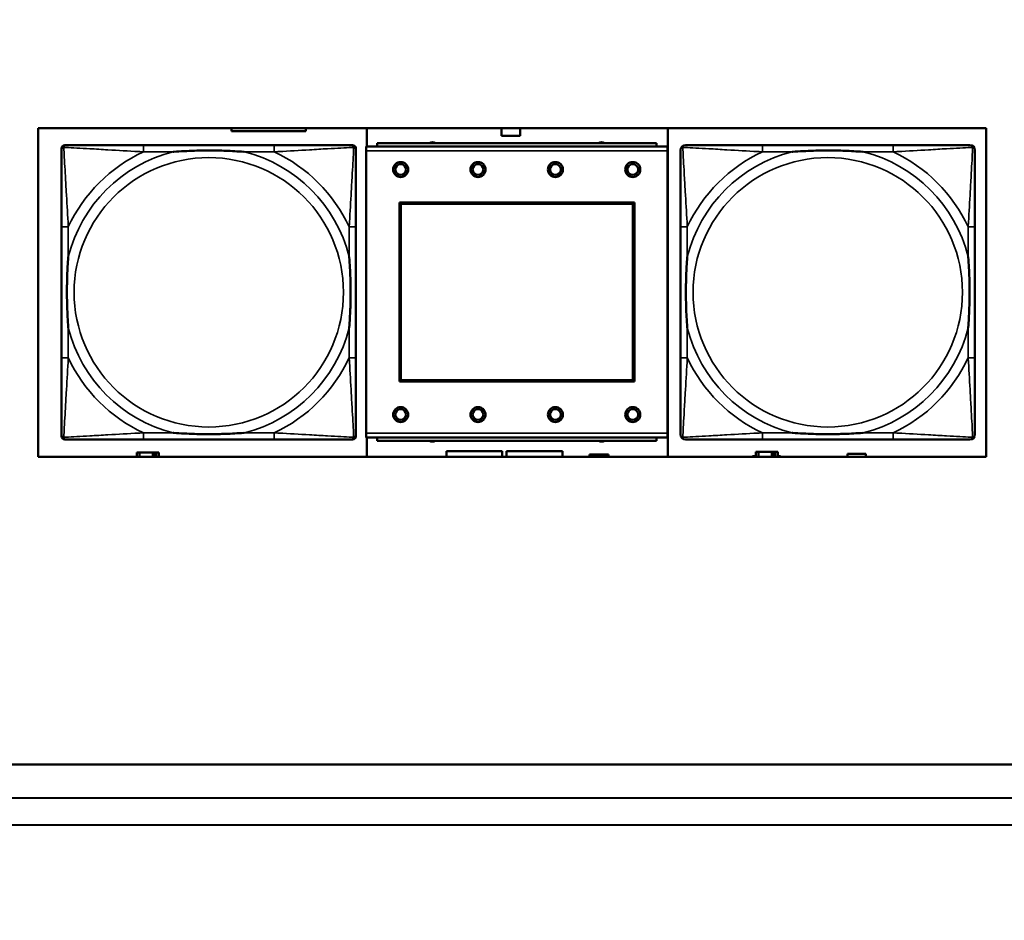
# Model space of a CAD drawing. Header units: inches. Extents: x 1.9 to 64.4, y 1.6 to 69.2.
# Tile 283 of 328: x 55.9 to 58.2, y 42.6 to 44.7. Entities that reach past the tile are written whole.
import ezdxf

# ---------------------------------------------------------------- set-up
doc = ezdxf.new("R2010")
doc.units = ezdxf.units.IN
doc.header["$MEASUREMENT"] = 0
for name, color, linetype, lineweight in [('Dimension (ANSI)', 7, 'Continuous', 25), ('Visible (ANSI)', 7, 'Continuous', 50), ('Visible Narrow (ANSI)', 7, 'Continuous', 35)]:
    doc.layers.add(name, color=color, linetype=linetype, lineweight=lineweight)
doc.styles.add('Note Text (ANSI)', font='tahoma.ttf')
doc.dimstyles.new('Default (ANSI)', dxfattribs={"dimtxt": 0.5, "dimasz": 0.098425, "dimexe": 0.125, "dimexo": 0.0625, "dimgap": 0.031496, "dimtad": 0, "dimtih": 1, "dimtoh": 1, "dimrnd": 1e-08, "dimzin": 4, "dimdsep": 46, "dimtxsty": 'Note Text (ANSI)', "dimcen": 0.09, "dimdle": 0.393701, "dimclrd": 256, "dimclre": 256, "dimclrt": 256, "dimadec": 0, "dimazin": 1, "dimtfac": 1, "dimtofl": 0, "dimtmove": 0, "dimatfit": 3, "dimfxl": 1, "dimtolj": 1, "dimtzin": 4, "dimlwd": -1, "dimlwe": -1, "dimarcsym": 0})

# ---------------------------------------------------------------- blocks, each defined once
blk = doc.blocks.new('*D10')
at = {"layer": 'Defpoints', "color": 0}
for p in [(59.5224, 65.0112), (54.8947, 40.8796), (62.5145, 40.8796)]:
    blk.add_point(p, dxfattribs=at)
at = {"layer": 'Dimension (ANSI)'}
for p, q in [((59.5849, 65.0112), (62.6395, 65.0112)), ((62.5145, 64.9128), (62.5145, 53.304)), ((62.5145, 40.978), (62.5145, 52.5868)), ((54.9572, 40.8796), (62.6395, 40.8796))]:
    blk.add_line(p, q, dxfattribs=at)
for points in [[(62.4981, 64.9128), (62.5309, 64.9128), (62.5145, 65.0112)], [(62.4981, 40.978), (62.5309, 40.978), (62.5145, 40.8796)]]:
    blk.add_solid(points, dxfattribs=at)
at = {"layer": 'Dimension (ANSI)', "insert": (60.4801, 53.2725), "char_height": 0.5, "attachment_point": 1, "style": 'Note Text (ANSI)'}
blk.add_mtext('\\A1;24.13 [612.9]', dxfattribs=at)

msp = doc.modelspace()

# ---------------------------------------------------------------- linework, layer by layer
at = {"layer": 'Visible (ANSI)'}
for p, q in [((55.9601, 43.6814), (55.9601, 44.4465)), ((55.9601, 44.4465), (58.1652, 44.4465)), ((56.4096, 44.4396), (56.4096, 44.4465)), ((56.5828, 44.4396), (56.4096, 44.4396)), ((56.5828, 44.4465), (56.5828, 44.4396)), ((56.7247, 44.4036), (56.7247, 44.4465)), ((57.0377, 44.4281), (57.0377, 44.4465)), ((57.0817, 44.4465), (57.0817, 44.4281)), ((57.4247, 44.4465), (57.4247, 43.6814)), ((58.1652, 44.4465), (58.1652, 43.6814)), ((57.0817, 44.4281), (57.0377, 44.4281)), ((56.0144, 43.7298), (56.0144, 44.399)), ((56.0223, 44.4069), (56.0263, 44.4069)), ((56.5089, 44.4069), (56.205, 44.4069)), ((56.6877, 44.4069), (56.6916, 44.4069)), ((56.6995, 44.399), (56.6995, 44.3951)), ((57.4244, 44.4036), (56.7234, 44.4036)), ((56.7234, 44.3936), (56.7234, 44.4036)), ((56.7234, 44.3936), (56.7234, 43.7366)), ((57.3989, 44.4116), (56.7489, 44.4116)), ((56.7489, 44.4036), (56.7489, 44.4116)), ((57.3989, 44.4116), (57.3989, 44.4036)), ((57.4244, 44.4036), (57.4244, 44.3936)), ((57.4244, 43.7366), (57.4244, 44.3936)), ((57.9489, 44.4069), (57.645, 44.4069)), ((56.8004, 43.8566), (56.8004, 44.2736)), ((56.8004, 44.2736), (57.3474, 44.2736)), ((56.804, 44.27), (57.3438, 44.27)), ((56.804, 43.8602), (56.804, 44.27)), ((57.3438, 44.27), (57.3438, 43.8602)), ((57.3474, 44.2736), (57.3474, 43.8566)), ((56.0144, 44.2164), (56.0144, 43.9124)), ((56.6995, 43.9124), (56.6995, 44.2164)), ((57.4544, 44.2164), (57.4544, 43.9124)), ((58.1395, 43.9124), (58.1395, 44.2164)), ((57.3474, 43.8566), (56.8004, 43.8566)), ((57.3438, 43.8602), (56.804, 43.8602)), ((56.6995, 43.7337), (56.6995, 43.7298)), ((56.7234, 43.7266), (56.7234, 43.7366)), ((57.4244, 43.7366), (57.4244, 43.7266)), ((56.6916, 43.7219), (56.0223, 43.7219)), ((56.205, 43.7219), (56.5089, 43.7219)), ((56.7234, 43.7266), (57.4244, 43.7266)), ((56.7247, 43.6814), (56.7247, 43.7266)), ((56.7489, 43.7266), (56.7489, 43.7186)), ((57.3989, 43.7186), (56.7489, 43.7186)), ((57.3989, 43.7186), (57.3989, 43.7266)), ((57.645, 43.7219), (57.9489, 43.7219)), ((56.1956, 43.6916), (56.1897, 43.6916)), ((56.1897, 43.6916), (56.1897, 43.6814)), ((56.1956, 43.6916), (56.2269, 43.6916)), ((56.1956, 43.6814), (56.1956, 43.6916)), ((56.2269, 43.6814), (56.2269, 43.6916)), ((56.2269, 43.6916), (56.2309, 43.6916)), ((56.2309, 43.6916), (56.2309, 43.6814)), ((56.2309, 43.6916), (56.2349, 43.6916)), ((56.2407, 43.6916), (56.2349, 43.6916)), ((56.2349, 43.6916), (56.2349, 43.6814)), ((56.2407, 43.6814), (56.2407, 43.6916)), ((56.9097, 43.6814), (56.9097, 43.6951)), ((56.9097, 43.6951), (57.0397, 43.6951)), ((57.0397, 43.6951), (57.0397, 43.6814)), ((57.0497, 43.6814), (57.0497, 43.6951)), ((57.0497, 43.6951), (57.1797, 43.6951)), ((57.1797, 43.6951), (57.1797, 43.6814)), ((57.2427, 43.6871), (57.2867, 43.6871)), ((57.2427, 43.6814), (57.2427, 43.6871)), ((57.2867, 43.6871), (57.2867, 43.6814)), ((57.6216, 43.6814), (57.6216, 43.6831)), ((57.6216, 43.6831), (57.6297, 43.6831)), ((57.6356, 43.6936), (57.6297, 43.6936)), ((57.6297, 43.6936), (57.6297, 43.6814)), ((57.6356, 43.6936), (57.6669, 43.6936)), ((57.6356, 43.6814), (57.6356, 43.6936)), ((57.6669, 43.6814), (57.6669, 43.6936)), ((57.6669, 43.6936), (57.6709, 43.6936)), ((57.6709, 43.6936), (57.6709, 43.6814)), ((57.6709, 43.6936), (57.6749, 43.6936)), ((57.6807, 43.6936), (57.6749, 43.6936)), ((57.6749, 43.6936), (57.6749, 43.6814)), ((57.6807, 43.6814), (57.6807, 43.6936)), ((57.6807, 43.6831), (57.6872, 43.6831)), ((57.6872, 43.6831), (57.6872, 43.6814)), ((57.8432, 43.6814), (57.8432, 43.6891)), ((57.8432, 43.6891), (57.8852, 43.6891)), ((57.8852, 43.6891), (57.8852, 43.6814)), ((58.1652, 43.6814), (55.9601, 43.6814)), ((55.1437, 42.9663), (59.015, 42.9663)), ((54.4761, 42.8896), (59.0937, 42.8876)), ((59.1567, 42.8246), (47.5816, 42.8295))]:
    msp.add_line(p, q, dxfattribs=at)
for centre, radius in [((56.8034, 44.35), 0.0175), ((56.8034, 44.35), 0.0125), ((56.9834, 44.35), 0.0175), ((56.9834, 44.35), 0.0125), ((57.1634, 44.35), 0.0175), ((57.1634, 44.35), 0.0125), ((57.3434, 44.35), 0.0175), ((57.3434, 44.35), 0.0125), ((56.8034, 43.78), 0.0175), ((56.9834, 43.78), 0.0175), ((57.1634, 43.78), 0.0175), ((57.3434, 43.78), 0.0175), ((56.8034, 43.78), 0.0125), ((56.9834, 43.78), 0.0125), ((57.1634, 43.78), 0.0125), ((57.3434, 43.78), 0.0125)]:
    msp.add_circle(centre, radius, dxfattribs=at)
for centre, radius, start, end in [((56.0223, 44.399), 0.00787, 90, 180), ((56.0263, 44.3951), 0.0118, 90, 180), ((56.6877, 44.3951), 0.0118, 0, 90), ((56.6916, 44.399), 0.00787, 0, 90), ((56.8772, 44.396), 0.0175, 63.5005, 116.4995), ((57.2709, 44.396), 0.0175, 63.5005, 116.4995), ((57.4663, 44.3951), 0.0118, 90, 180), ((58.1277, 44.3951), 0.0118, 0, 90), ((56.0263, 43.7337), 0.0118, 180, 270), ((56.0223, 43.7298), 0.00787, 180, 270), ((56.6877, 43.7337), 0.0118, 270, 360), ((56.6916, 43.7298), 0.00787, 270, 0), ((57.4663, 43.7337), 0.0118, 180, 270), ((58.1277, 43.7337), 0.0118, 270, 360), ((56.8772, 43.7346), 0.0175, 245.4758, 294.5242), ((57.2709, 43.7346), 0.0175, 245.4758, 294.5242)]:
    msp.add_arc(centre, radius, start, end, dxfattribs=at)
for points, knots in [([(56.0144, 44.3951), (56.0144, 44.3802), (56.0144, 44.3386), (56.0144, 44.298), (56.0144, 44.2714), (56.0144, 44.2436), (56.0144, 44.2164)], [-0.5252205, -0.5252205, -0.5252205, -0.5252205, -0.20743, -0.20743, -0.20743, 0, 0, 0, 0]), ([(56.205, 44.4069), (56.2014, 44.4069), (56.1978, 44.4069), (56.1942, 44.4069), (56.161, 44.4069), (56.1273, 44.4069), (56.0965, 44.4069), (56.0695, 44.4069), (56.044, 44.4069), (56.0305, 44.4069), (56.0289, 44.4069), (56.0275, 44.4069), (56.0263, 44.4069)], [0, 0, 0, 0, 0.0272471, 0.0272471, 0.0272471, 0.2790553, 0.2790553, 0.2790553, 0.4988354, 0.4988354, 0.4988354, 0.5252205, 0.5252205, 0.5252205, 0.5252205]), ([(56.2742, 44.3912), (56.2746, 44.3912), (56.2751, 44.3912), (56.2916, 44.3925), (56.3076, 44.3933), (56.3306, 44.394), (56.3373, 44.3942), (56.3465, 44.3943), (56.3489, 44.3943), (56.353, 44.3943), (56.3546, 44.3943), (56.3578, 44.3943), (56.3593, 44.3943), (56.3629, 44.3943), (56.3649, 44.3943), (56.3711, 44.3943), (56.3752, 44.3942), (56.3849, 44.394), (56.3905, 44.3938), (56.4103, 44.3931), (56.4244, 44.3923), (56.4388, 44.3912), (56.4393, 44.3912), (56.4397, 44.3912)], [-0.416114, -0.416114, -0.416114, -0.416114, -0.4127691, -0.4127691, -0.2896446, -0.2896446, -0.2388934, -0.2388934, -0.2201881, -0.2201881, -0.2080204, -0.2080204, -0.196499, -0.196499, -0.1809939, -0.1809939, -0.149741, -0.149741, -0.1073162, -0.1073162, 0, 0, 0.0033356, 0.0033356, 0.0033356, 0.0033356]), ([(56.6877, 44.4069), (56.6728, 44.4069), (56.6312, 44.4069), (56.5905, 44.4069), (56.564, 44.4069), (56.5361, 44.4069), (56.5089, 44.4069)], [-0.5252205, -0.5252205, -0.5252205, -0.5252205, -0.20743, -0.20743, -0.20743, 0, 0, 0, 0]), ([(56.6995, 44.2164), (56.6995, 44.2199), (56.6995, 44.2235), (56.6995, 44.2271), (56.6995, 44.2603), (56.6995, 44.294), (56.6995, 44.3249), (56.6995, 44.3518), (56.6995, 44.3774), (56.6995, 44.3908), (56.6995, 44.3924), (56.6995, 44.3939), (56.6995, 44.3951)], [0, 0, 0, 0, 0.0272471, 0.0272471, 0.0272471, 0.2790553, 0.2790553, 0.2790553, 0.4988354, 0.4988354, 0.4988354, 0.5252205, 0.5252205, 0.5252205, 0.5252205]), ([(57.4544, 44.3951), (57.4544, 44.3802), (57.4544, 44.3386), (57.4544, 44.298), (57.4544, 44.2714), (57.4544, 44.2436), (57.4544, 44.2164)], [-0.5252205, -0.5252205, -0.5252205, -0.5252205, -0.20743, -0.20743, -0.20743, 0, 0, 0, 0]), ([(57.645, 44.4069), (57.6414, 44.4069), (57.6378, 44.4069), (57.6342, 44.4069), (57.601, 44.4069), (57.5673, 44.4069), (57.5365, 44.4069), (57.5095, 44.4069), (57.484, 44.4069), (57.4705, 44.4069), (57.4689, 44.4069), (57.4675, 44.4069), (57.4663, 44.4069)], [0, 0, 0, 0, 0.0272471, 0.0272471, 0.0272471, 0.2790553, 0.2790553, 0.2790553, 0.4988354, 0.4988354, 0.4988354, 0.5252205, 0.5252205, 0.5252205, 0.5252205]), ([(57.7142, 44.3912), (57.7146, 44.3912), (57.7151, 44.3912), (57.7316, 44.3925), (57.7476, 44.3933), (57.7706, 44.394), (57.7773, 44.3942), (57.7865, 44.3943), (57.7889, 44.3943), (57.793, 44.3943), (57.7946, 44.3943), (57.7978, 44.3943), (57.7993, 44.3943), (57.8029, 44.3943), (57.8049, 44.3943), (57.8111, 44.3943), (57.8152, 44.3942), (57.8249, 44.394), (57.8305, 44.3938), (57.8503, 44.3931), (57.8644, 44.3923), (57.8788, 44.3912), (57.8793, 44.3912), (57.8797, 44.3912)], [-0.416114, -0.416114, -0.416114, -0.416114, -0.4127691, -0.4127691, -0.2896446, -0.2896446, -0.2388934, -0.2388934, -0.2201881, -0.2201881, -0.2080204, -0.2080204, -0.196499, -0.196499, -0.1809939, -0.1809939, -0.149741, -0.149741, -0.1073162, -0.1073162, 0, 0, 0.0033356, 0.0033356, 0.0033356, 0.0033356]), ([(58.1277, 44.4069), (58.1128, 44.4069), (58.0712, 44.4069), (58.0305, 44.4069), (58.004, 44.4069), (57.9761, 44.4069), (57.9489, 44.4069)], [-0.5252205, -0.5252205, -0.5252205, -0.5252205, -0.20743, -0.20743, -0.20743, 0, 0, 0, 0]), ([(58.1395, 44.2164), (58.1395, 44.2199), (58.1395, 44.2235), (58.1395, 44.2271), (58.1395, 44.2603), (58.1395, 44.294), (58.1395, 44.3249), (58.1395, 44.3518), (58.1395, 44.3774), (58.1395, 44.3908), (58.1395, 44.3924), (58.1395, 44.3939), (58.1395, 44.3951)], [0, 0, 0, 0, 0.0272471, 0.0272471, 0.0272471, 0.2790553, 0.2790553, 0.2790553, 0.4988354, 0.4988354, 0.4988354, 0.5252205, 0.5252205, 0.5252205, 0.5252205]), ([(56.0302, 43.9817), (56.0302, 43.9821), (56.0301, 43.9825), (56.0289, 43.999), (56.028, 44.0151), (56.0273, 44.038), (56.0272, 44.0447), (56.0271, 44.0539), (56.027, 44.0564), (56.027, 44.0605), (56.027, 44.0621), (56.027, 44.0652), (56.027, 44.0667), (56.027, 44.0703), (56.027, 44.0724), (56.0271, 44.0785), (56.0272, 44.0827), (56.0274, 44.0924), (56.0275, 44.098), (56.0282, 44.1178), (56.029, 44.1318), (56.0301, 44.1463), (56.0302, 44.1467), (56.0302, 44.1472)], [-0.416114, -0.416114, -0.416114, -0.416114, -0.4127691, -0.4127691, -0.2896446, -0.2896446, -0.2388934, -0.2388934, -0.2201881, -0.2201881, -0.2080204, -0.2080204, -0.196499, -0.196499, -0.1809939, -0.1809939, -0.149741, -0.149741, -0.1073162, -0.1073162, 0, 0, 0.0033356, 0.0033356, 0.0033356, 0.0033356]), ([(56.6837, 44.1472), (56.6838, 44.1467), (56.6838, 44.1463), (56.685, 44.1298), (56.6859, 44.1137), (56.6866, 44.0908), (56.6867, 44.0841), (56.6869, 44.0749), (56.6869, 44.0724), (56.6869, 44.0683), (56.6869, 44.0667), (56.6869, 44.0636), (56.6869, 44.0621), (56.6869, 44.0585), (56.6869, 44.0565), (56.6868, 44.0503), (56.6868, 44.0461), (56.6866, 44.0364), (56.6864, 44.0308), (56.6857, 44.0111), (56.6849, 43.997), (56.6838, 43.9825), (56.6838, 43.9821), (56.6837, 43.9817)], [-0.416114, -0.416114, -0.416114, -0.416114, -0.4127691, -0.4127691, -0.2896446, -0.2896446, -0.2388934, -0.2388934, -0.2201881, -0.2201881, -0.2080204, -0.2080204, -0.196499, -0.196499, -0.1809939, -0.1809939, -0.149741, -0.149741, -0.1073162, -0.1073162, 0, 0, 0.0033356, 0.0033356, 0.0033356, 0.0033356]), ([(57.4702, 43.9817), (57.4702, 43.9821), (57.4701, 43.9825), (57.4689, 43.999), (57.468, 44.0151), (57.4673, 44.038), (57.4672, 44.0447), (57.4671, 44.0539), (57.467, 44.0564), (57.467, 44.0605), (57.467, 44.0621), (57.467, 44.0652), (57.467, 44.0667), (57.467, 44.0703), (57.467, 44.0724), (57.4671, 44.0785), (57.4672, 44.0827), (57.4674, 44.0924), (57.4675, 44.098), (57.4682, 44.1178), (57.469, 44.1318), (57.4701, 44.1463), (57.4702, 44.1467), (57.4702, 44.1472)], [-0.416114, -0.416114, -0.416114, -0.416114, -0.4127691, -0.4127691, -0.2896446, -0.2896446, -0.2388934, -0.2388934, -0.2201881, -0.2201881, -0.2080204, -0.2080204, -0.196499, -0.196499, -0.1809939, -0.1809939, -0.149741, -0.149741, -0.1073162, -0.1073162, 0, 0, 0.0033356, 0.0033356, 0.0033356, 0.0033356]), ([(58.1237, 44.1472), (58.1238, 44.1467), (58.1238, 44.1463), (58.125, 44.1298), (58.1259, 44.1137), (58.1266, 44.0908), (58.1267, 44.0841), (58.1269, 44.0749), (58.1269, 44.0724), (58.1269, 44.0683), (58.1269, 44.0667), (58.1269, 44.0636), (58.1269, 44.0621), (58.1269, 44.0585), (58.1269, 44.0565), (58.1268, 44.0503), (58.1268, 44.0461), (58.1266, 44.0364), (58.1264, 44.0308), (58.1257, 44.0111), (58.1249, 43.997), (58.1238, 43.9825), (58.1238, 43.9821), (58.1237, 43.9817)], [-0.416114, -0.416114, -0.416114, -0.416114, -0.4127691, -0.4127691, -0.2896446, -0.2896446, -0.2388934, -0.2388934, -0.2201881, -0.2201881, -0.2080204, -0.2080204, -0.196499, -0.196499, -0.1809939, -0.1809939, -0.149741, -0.149741, -0.1073162, -0.1073162, 0, 0, 0.0033356, 0.0033356, 0.0033356, 0.0033356]), ([(56.0144, 43.9124), (56.0144, 43.8852), (56.0144, 43.8574), (56.0144, 43.8308), (56.0144, 43.7902), (56.0144, 43.7486), (56.0144, 43.7337)], [3.9382945, 3.9382945, 3.9382945, 3.9382945, 4.1457245, 4.1457245, 4.1457245, 4.463515, 4.463515, 4.463515, 4.463515]), ([(56.6995, 43.7337), (56.6995, 43.7486), (56.6995, 43.7902), (56.6995, 43.8308), (56.6995, 43.8574), (56.6995, 43.8852), (56.6995, 43.9124)], [-0.5252205, -0.5252205, -0.5252205, -0.5252205, -0.20743, -0.20743, -0.20743, 0, 0, 0, 0]), ([(57.4544, 43.9124), (57.4544, 43.8852), (57.4544, 43.8574), (57.4544, 43.8308), (57.4544, 43.7902), (57.4544, 43.7486), (57.4544, 43.7337)], [3.9382945, 3.9382945, 3.9382945, 3.9382945, 4.1457245, 4.1457245, 4.1457245, 4.463515, 4.463515, 4.463515, 4.463515]), ([(58.1395, 43.7337), (58.1395, 43.7486), (58.1395, 43.7902), (58.1395, 43.8308), (58.1395, 43.8574), (58.1395, 43.8852), (58.1395, 43.9124)], [-0.5252205, -0.5252205, -0.5252205, -0.5252205, -0.20743, -0.20743, -0.20743, 0, 0, 0, 0]), ([(56.4397, 43.7376), (56.4393, 43.7376), (56.4388, 43.7376), (56.4244, 43.7365), (56.4103, 43.7357), (56.3905, 43.735), (56.3849, 43.7348), (56.3752, 43.7346), (56.3711, 43.7345), (56.3649, 43.7345), (56.3629, 43.7345), (56.3593, 43.7345), (56.3578, 43.7345), (56.3546, 43.7345), (56.353, 43.7345), (56.3489, 43.7345), (56.3465, 43.7345), (56.3373, 43.7346), (56.3306, 43.7348), (56.3076, 43.7355), (56.2916, 43.7363), (56.2751, 43.7376), (56.2746, 43.7376), (56.2742, 43.7376)], [-0.4149464, -0.4149464, -0.4149464, -0.4149464, -0.41162, -0.41162, -0.3046026, -0.3046026, -0.2622958, -0.2622958, -0.23113, -0.23113, -0.215668, -0.215668, -0.2041787, -0.2041787, -0.1920448, -0.1920448, -0.1733916, -0.1733916, -0.1227817, -0.1227817, 0, 0, 0.0033356, 0.0033356, 0.0033356, 0.0033356]), ([(57.8797, 43.7376), (57.8793, 43.7376), (57.8788, 43.7376), (57.8644, 43.7365), (57.8503, 43.7357), (57.8305, 43.735), (57.8249, 43.7348), (57.8152, 43.7346), (57.8111, 43.7345), (57.8049, 43.7345), (57.8029, 43.7345), (57.7993, 43.7345), (57.7978, 43.7345), (57.7946, 43.7345), (57.793, 43.7345), (57.7889, 43.7345), (57.7865, 43.7345), (57.7773, 43.7346), (57.7706, 43.7348), (57.7476, 43.7355), (57.7316, 43.7363), (57.7151, 43.7376), (57.7146, 43.7376), (57.7142, 43.7376)], [-0.4149464, -0.4149464, -0.4149464, -0.4149464, -0.41162, -0.41162, -0.3046026, -0.3046026, -0.2622958, -0.2622958, -0.23113, -0.23113, -0.215668, -0.215668, -0.2041787, -0.2041787, -0.1920448, -0.1920448, -0.1733916, -0.1733916, -0.1227817, -0.1227817, 0, 0, 0.0033356, 0.0033356, 0.0033356, 0.0033356]), ([(56.0263, 43.7219), (56.0411, 43.7219), (56.0827, 43.7219), (56.1234, 43.7219), (56.1499, 43.7219), (56.1778, 43.7219), (56.205, 43.7219)], [-0.5252205, -0.5252205, -0.5252205, -0.5252205, -0.20743, -0.20743, -0.20743, 0, 0, 0, 0]), ([(56.5089, 43.7219), (56.5361, 43.7219), (56.564, 43.7219), (56.5905, 43.7219), (56.6312, 43.7219), (56.6728, 43.7219), (56.6877, 43.7219)], [3.9382945, 3.9382945, 3.9382945, 3.9382945, 4.1457245, 4.1457245, 4.1457245, 4.463515, 4.463515, 4.463515, 4.463515]), ([(57.4663, 43.7219), (57.4811, 43.7219), (57.5227, 43.7219), (57.5634, 43.7219), (57.5899, 43.7219), (57.6178, 43.7219), (57.645, 43.7219)], [-0.5252205, -0.5252205, -0.5252205, -0.5252205, -0.20743, -0.20743, -0.20743, 0, 0, 0, 0]), ([(57.9489, 43.7219), (57.9761, 43.7219), (58.004, 43.7219), (58.0305, 43.7219), (58.0712, 43.7219), (58.1128, 43.7219), (58.1277, 43.7219)], [3.9382945, 3.9382945, 3.9382945, 3.9382945, 4.1457245, 4.1457245, 4.1457245, 4.463515, 4.463515, 4.463515, 4.463515])]:
    msp.add_open_spline(points, degree=3, knots=knots, dxfattribs=at)
at = {"layer": 'Visible Narrow (ANSI)'}
for p, q in [((56.205, 44.4069), (56.205, 44.3912)), ((56.5089, 44.4069), (56.5089, 44.3912)), ((56.7234, 44.3936), (57.4244, 44.3936)), ((57.645, 44.4069), (57.645, 44.3912)), ((57.9489, 44.4069), (57.9489, 44.3912)), ((56.205, 44.3912), (56.2742, 44.3912)), ((56.4397, 44.3912), (56.5089, 44.3912)), ((57.645, 44.3912), (57.7142, 44.3912)), ((57.8797, 44.3912), (57.9489, 44.3912)), ((56.0302, 44.2164), (56.0144, 44.2164)), ((56.0302, 44.1472), (56.0302, 44.2164)), ((56.6995, 44.2164), (56.6837, 44.2164)), ((56.6837, 44.2164), (56.6837, 44.1472)), ((57.4702, 44.2164), (57.4544, 44.2164)), ((57.4702, 44.1472), (57.4702, 44.2164)), ((58.1395, 44.2164), (58.1237, 44.2164)), ((58.1237, 44.2164), (58.1237, 44.1472)), ((56.0302, 43.9124), (56.0302, 43.9817)), ((56.6837, 43.9817), (56.6837, 43.9124)), ((57.4702, 43.9124), (57.4702, 43.9817)), ((58.1237, 43.9817), (58.1237, 43.9124)), ((56.0302, 43.9124), (56.0144, 43.9124)), ((56.6995, 43.9124), (56.6837, 43.9124)), ((57.4702, 43.9124), (57.4544, 43.9124)), ((58.1395, 43.9124), (58.1237, 43.9124)), ((56.205, 43.7376), (56.205, 43.7219)), ((56.2742, 43.7376), (56.205, 43.7376)), ((56.5089, 43.7376), (56.4397, 43.7376)), ((56.5089, 43.7376), (56.5089, 43.7219)), ((57.4244, 43.7366), (56.7234, 43.7366)), ((57.645, 43.7376), (57.645, 43.7219)), ((57.7142, 43.7376), (57.645, 43.7376)), ((57.9489, 43.7376), (57.8797, 43.7376)), ((57.9489, 43.7376), (57.9489, 43.7219))]:
    msp.add_line(p, q, dxfattribs=at)
for centre in [(56.357, 44.0644), (57.797, 44.0644)]:
    msp.add_circle(centre, 0.3133, dxfattribs=at)
for centre, radius, start, end in [((56.357, 44.0644), 0.3371, 104.2103, 165.7897), ((56.357, 44.0644), 0.3604, 114.9407, 155.0593), ((56.357, 44.0644), 0.3371, 14.2103, 75.7897), ((56.357, 44.0644), 0.3604, 24.9407, 65.0593), ((57.797, 44.0644), 0.3371, 104.2103, 165.7897), ((57.797, 44.0644), 0.3604, 114.9407, 155.0593), ((57.797, 44.0644), 0.3371, 14.2103, 75.7897), ((57.797, 44.0644), 0.3604, 24.9407, 65.0593), ((56.357, 44.0644), 0.3371, 194.2103, 255.7897), ((56.357, 44.0644), 0.3371, 284.2103, 345.7897), ((57.797, 44.0644), 0.3371, 194.2103, 255.7897), ((57.797, 44.0644), 0.3371, 284.2103, 345.7897), ((56.357, 44.0644), 0.3604, 204.9407, 245.0593), ((56.357, 44.0644), 0.3604, 294.9407, 335.0593), ((57.797, 44.0644), 0.3604, 204.9407, 245.0593), ((57.797, 44.0644), 0.3604, 294.9407, 335.0593)]:
    msp.add_arc(centre, radius, start, end, dxfattribs=at)
for points, knots in [([(56.0144, 44.3951), (56.0144, 44.3957), (56.0145, 44.3963), (56.0148, 44.3973), (56.0149, 44.3977), (56.0153, 44.3984), (56.0154, 44.3986), (56.0157, 44.399), (56.0158, 44.3991), (56.0161, 44.3995), (56.0163, 44.3998), (56.0171, 44.4004), (56.0176, 44.4007), (56.0186, 44.4012), (56.0191, 44.4015), (56.0197, 44.4016)], [-0.02627331, -0.02627331, -0.02627331, -0.02627331, -0.02158775, -0.02158775, -0.01736415, -0.01736415, -0.0147244, -0.0147244, -0.01307456, -0.01307456, -0.00977487, -0.00977487, -0.00449537, -0.00449537, 0.00012419, 0.00012419, 0.00012419, 0.00012419]), ([(56.0197, 44.4016), (56.0199, 44.4022), (56.0201, 44.4028), (56.0207, 44.4038), (56.021, 44.4043), (56.0216, 44.405), (56.0218, 44.4053), (56.0223, 44.4056), (56.0224, 44.4057), (56.0228, 44.406), (56.023, 44.4061), (56.0237, 44.4064), (56.0241, 44.4066), (56.0251, 44.4068), (56.0256, 44.4069), (56.0263, 44.4069)], [-0.00012419, -0.00012419, -0.00012419, -0.00012419, 0.00449537, 0.00449537, 0.00977487, 0.00977487, 0.01307456, 0.01307456, 0.0147244, 0.0147244, 0.01736415, 0.01736415, 0.02158775, 0.02158775, 0.02627331, 0.02627331, 0.02627331, 0.02627331]), ([(56.0302, 44.2164), (56.03, 44.2201), (56.0298, 44.2239), (56.0283, 44.2512), (56.0268, 44.2754), (56.0246, 44.3133), (56.0238, 44.3273), (56.0218, 44.3626), (56.0207, 44.3827), (56.0199, 44.3981), (56.0198, 44.3999), (56.0197, 44.4016)], [0, 0, 0, 0, 0.0278591, 0.0278591, 0.201273, 0.201273, 0.3066357, 0.3066357, 0.475216, 0.475216, 0.5007189, 0.5007189, 0.5007189, 0.5007189]), ([(56.0197, 44.4016), (56.0214, 44.4015), (56.0233, 44.4015), (56.0387, 44.4006), (56.0588, 44.3996), (56.094, 44.3976), (56.1081, 44.3967), (56.1459, 44.3945), (56.1701, 44.3931), (56.1975, 44.3916), (56.2012, 44.3914), (56.205, 44.3912)], [-0.5007189, -0.5007189, -0.5007189, -0.5007189, -0.475216, -0.475216, -0.3066357, -0.3066357, -0.201273, -0.201273, -0.0278591, -0.0278591, 0, 0, 0, 0]), ([(56.5089, 44.3912), (56.5127, 44.3914), (56.5164, 44.3916), (56.5438, 44.3931), (56.568, 44.3945), (56.6058, 44.3967), (56.6199, 44.3976), (56.6551, 44.3996), (56.6752, 44.4006), (56.6907, 44.4015), (56.6925, 44.4015), (56.6942, 44.4016)], [0, 0, 0, 0, 0.0278591, 0.0278591, 0.201273, 0.201273, 0.3066357, 0.3066357, 0.475216, 0.475216, 0.5007189, 0.5007189, 0.5007189, 0.5007189]), ([(56.6942, 44.4016), (56.6941, 44.3999), (56.694, 44.3981), (56.6932, 44.3827), (56.6921, 44.3626), (56.6901, 44.3273), (56.6893, 44.3133), (56.6871, 44.2754), (56.6857, 44.2512), (56.6841, 44.2239), (56.6839, 44.2201), (56.6837, 44.2164)], [-0.5007189, -0.5007189, -0.5007189, -0.5007189, -0.475216, -0.475216, -0.3066357, -0.3066357, -0.201273, -0.201273, -0.0278591, -0.0278591, 0, 0, 0, 0]), ([(56.6877, 44.4069), (56.6883, 44.4069), (56.6888, 44.4068), (56.6898, 44.4066), (56.6903, 44.4064), (56.6909, 44.4061), (56.6912, 44.406), (56.6915, 44.4057), (56.6917, 44.4056), (56.6921, 44.4053), (56.6923, 44.405), (56.6929, 44.4043), (56.6933, 44.4038), (56.6938, 44.4028), (56.694, 44.4022), (56.6942, 44.4016)], [-0.02627331, -0.02627331, -0.02627331, -0.02627331, -0.02158775, -0.02158775, -0.01736415, -0.01736415, -0.0147244, -0.0147244, -0.01307456, -0.01307456, -0.00977487, -0.00977487, -0.00449537, -0.00449537, 0.00012419, 0.00012419, 0.00012419, 0.00012419]), ([(56.6942, 44.4016), (56.6948, 44.4015), (56.6953, 44.4012), (56.6964, 44.4007), (56.6969, 44.4004), (56.6976, 44.3998), (56.6978, 44.3995), (56.6982, 44.3991), (56.6983, 44.399), (56.6985, 44.3986), (56.6987, 44.3984), (56.699, 44.3977), (56.6992, 44.3973), (56.6994, 44.3963), (56.6995, 44.3957), (56.6995, 44.3951)], [-0.00012419, -0.00012419, -0.00012419, -0.00012419, 0.00449537, 0.00449537, 0.00977487, 0.00977487, 0.01307456, 0.01307456, 0.0147244, 0.0147244, 0.01736415, 0.01736415, 0.02158775, 0.02158775, 0.02627331, 0.02627331, 0.02627331, 0.02627331]), ([(57.4544, 44.3951), (57.4544, 44.3957), (57.4545, 44.3963), (57.4548, 44.3973), (57.4549, 44.3977), (57.4553, 44.3984), (57.4554, 44.3986), (57.4557, 44.399), (57.4558, 44.3991), (57.4561, 44.3995), (57.4563, 44.3998), (57.4571, 44.4004), (57.4576, 44.4007), (57.4586, 44.4012), (57.4591, 44.4015), (57.4597, 44.4016)], [-0.02627331, -0.02627331, -0.02627331, -0.02627331, -0.02158775, -0.02158775, -0.01736415, -0.01736415, -0.0147244, -0.0147244, -0.01307456, -0.01307456, -0.00977487, -0.00977487, -0.00449537, -0.00449537, 0.00012419, 0.00012419, 0.00012419, 0.00012419]), ([(57.4597, 44.4016), (57.4599, 44.4022), (57.4601, 44.4028), (57.4607, 44.4038), (57.461, 44.4043), (57.4616, 44.405), (57.4618, 44.4053), (57.4623, 44.4056), (57.4624, 44.4057), (57.4628, 44.406), (57.463, 44.4061), (57.4637, 44.4064), (57.4641, 44.4066), (57.4651, 44.4068), (57.4656, 44.4069), (57.4663, 44.4069)], [-0.00012419, -0.00012419, -0.00012419, -0.00012419, 0.00449537, 0.00449537, 0.00977487, 0.00977487, 0.01307456, 0.01307456, 0.0147244, 0.0147244, 0.01736415, 0.01736415, 0.02158775, 0.02158775, 0.02627331, 0.02627331, 0.02627331, 0.02627331]), ([(57.4702, 44.2164), (57.47, 44.2201), (57.4698, 44.2239), (57.4683, 44.2512), (57.4668, 44.2754), (57.4646, 44.3133), (57.4638, 44.3273), (57.4618, 44.3626), (57.4607, 44.3827), (57.4599, 44.3981), (57.4598, 44.3999), (57.4597, 44.4016)], [0, 0, 0, 0, 0.0278591, 0.0278591, 0.201273, 0.201273, 0.3066357, 0.3066357, 0.475216, 0.475216, 0.5007189, 0.5007189, 0.5007189, 0.5007189]), ([(57.4597, 44.4016), (57.4614, 44.4015), (57.4633, 44.4015), (57.4787, 44.4006), (57.4988, 44.3996), (57.534, 44.3976), (57.5481, 44.3967), (57.5859, 44.3945), (57.6101, 44.3931), (57.6375, 44.3916), (57.6412, 44.3914), (57.645, 44.3912)], [-0.5007189, -0.5007189, -0.5007189, -0.5007189, -0.475216, -0.475216, -0.3066357, -0.3066357, -0.201273, -0.201273, -0.0278591, -0.0278591, 0, 0, 0, 0]), ([(57.9489, 44.3912), (57.9527, 44.3914), (57.9564, 44.3916), (57.9838, 44.3931), (58.008, 44.3945), (58.0458, 44.3967), (58.0599, 44.3976), (58.0951, 44.3996), (58.1152, 44.4006), (58.1307, 44.4015), (58.1325, 44.4015), (58.1342, 44.4016)], [0, 0, 0, 0, 0.0278591, 0.0278591, 0.201273, 0.201273, 0.3066357, 0.3066357, 0.475216, 0.475216, 0.5007189, 0.5007189, 0.5007189, 0.5007189]), ([(58.1342, 44.4016), (58.1341, 44.3999), (58.134, 44.3981), (58.1332, 44.3827), (58.1321, 44.3626), (58.1301, 44.3273), (58.1293, 44.3133), (58.1271, 44.2754), (58.1257, 44.2512), (58.1241, 44.2239), (58.1239, 44.2201), (58.1237, 44.2164)], [-0.5007189, -0.5007189, -0.5007189, -0.5007189, -0.475216, -0.475216, -0.3066357, -0.3066357, -0.201273, -0.201273, -0.0278591, -0.0278591, 0, 0, 0, 0]), ([(58.1277, 44.4069), (58.1283, 44.4069), (58.1288, 44.4068), (58.1298, 44.4066), (58.1303, 44.4064), (58.1309, 44.4061), (58.1312, 44.406), (58.1315, 44.4057), (58.1317, 44.4056), (58.1321, 44.4053), (58.1323, 44.405), (58.1329, 44.4043), (58.1333, 44.4038), (58.1338, 44.4028), (58.134, 44.4022), (58.1342, 44.4016)], [-0.02627331, -0.02627331, -0.02627331, -0.02627331, -0.02158775, -0.02158775, -0.01736415, -0.01736415, -0.0147244, -0.0147244, -0.01307456, -0.01307456, -0.00977487, -0.00977487, -0.00449537, -0.00449537, 0.00012419, 0.00012419, 0.00012419, 0.00012419]), ([(58.1342, 44.4016), (58.1348, 44.4015), (58.1353, 44.4012), (58.1364, 44.4007), (58.1369, 44.4004), (58.1376, 44.3998), (58.1378, 44.3995), (58.1382, 44.3991), (58.1383, 44.399), (58.1385, 44.3986), (58.1387, 44.3984), (58.139, 44.3977), (58.1392, 44.3973), (58.1394, 44.3963), (58.1395, 44.3957), (58.1395, 44.3951)], [-0.00012419, -0.00012419, -0.00012419, -0.00012419, 0.00449537, 0.00449537, 0.00977487, 0.00977487, 0.01307456, 0.01307456, 0.0147244, 0.0147244, 0.01736415, 0.01736415, 0.02158775, 0.02158775, 0.02627331, 0.02627331, 0.02627331, 0.02627331]), ([(56.0197, 43.7272), (56.0198, 43.7289), (56.0199, 43.7307), (56.0207, 43.7461), (56.0218, 43.7663), (56.0238, 43.8015), (56.0246, 43.8155), (56.0268, 43.8534), (56.0283, 43.8776), (56.0298, 43.9049), (56.03, 43.9087), (56.0302, 43.9124)], [-4.4390134, -4.4390134, -4.4390134, -4.4390134, -4.4135105, -4.4135105, -4.2449302, -4.2449302, -4.1395675, -4.1395675, -3.9661536, -3.9661536, -3.9382945, -3.9382945, -3.9382945, -3.9382945]), ([(56.6837, 43.9124), (56.6839, 43.9087), (56.6841, 43.9049), (56.6857, 43.8776), (56.6871, 43.8534), (56.6893, 43.8155), (56.6901, 43.8015), (56.6921, 43.7663), (56.6932, 43.7461), (56.694, 43.7307), (56.6941, 43.7289), (56.6942, 43.7272)], [0, 0, 0, 0, 0.0278591, 0.0278591, 0.201273, 0.201273, 0.3066357, 0.3066357, 0.475216, 0.475216, 0.5007189, 0.5007189, 0.5007189, 0.5007189]), ([(57.4597, 43.7272), (57.4598, 43.7289), (57.4599, 43.7307), (57.4607, 43.7461), (57.4618, 43.7663), (57.4638, 43.8015), (57.4646, 43.8155), (57.4668, 43.8534), (57.4683, 43.8776), (57.4698, 43.9049), (57.47, 43.9087), (57.4702, 43.9124)], [-4.4390134, -4.4390134, -4.4390134, -4.4390134, -4.4135105, -4.4135105, -4.2449302, -4.2449302, -4.1395675, -4.1395675, -3.9661536, -3.9661536, -3.9382945, -3.9382945, -3.9382945, -3.9382945]), ([(58.1237, 43.9124), (58.1239, 43.9087), (58.1241, 43.9049), (58.1257, 43.8776), (58.1271, 43.8534), (58.1293, 43.8155), (58.1301, 43.8015), (58.1321, 43.7663), (58.1332, 43.7461), (58.134, 43.7307), (58.1341, 43.7289), (58.1342, 43.7272)], [0, 0, 0, 0, 0.0278591, 0.0278591, 0.201273, 0.201273, 0.3066357, 0.3066357, 0.475216, 0.475216, 0.5007189, 0.5007189, 0.5007189, 0.5007189]), ([(56.0197, 43.7272), (56.0191, 43.7273), (56.0186, 43.7276), (56.0176, 43.7281), (56.0171, 43.7284), (56.0163, 43.729), (56.0161, 43.7293), (56.0158, 43.7297), (56.0157, 43.7298), (56.0154, 43.7302), (56.0153, 43.7305), (56.0149, 43.7311), (56.0148, 43.7315), (56.0145, 43.7325), (56.0144, 43.7331), (56.0144, 43.7337)], [-0.00012419, -0.00012419, -0.00012419, -0.00012419, 0.00449537, 0.00449537, 0.00977487, 0.00977487, 0.01307456, 0.01307456, 0.0147244, 0.0147244, 0.01736415, 0.01736415, 0.02158775, 0.02158775, 0.02627331, 0.02627331, 0.02627331, 0.02627331]), ([(56.205, 43.7376), (56.2012, 43.7374), (56.1975, 43.7372), (56.1701, 43.7357), (56.1459, 43.7343), (56.1081, 43.7321), (56.094, 43.7312), (56.0588, 43.7293), (56.0387, 43.7282), (56.0233, 43.7274), (56.0214, 43.7273), (56.0197, 43.7272)], [0, 0, 0, 0, 0.0278591, 0.0278591, 0.201273, 0.201273, 0.3066357, 0.3066357, 0.475216, 0.475216, 0.5007189, 0.5007189, 0.5007189, 0.5007189]), ([(56.6942, 43.7272), (56.6925, 43.7273), (56.6907, 43.7274), (56.6752, 43.7282), (56.6551, 43.7293), (56.6199, 43.7312), (56.6058, 43.7321), (56.568, 43.7343), (56.5438, 43.7357), (56.5164, 43.7372), (56.5127, 43.7374), (56.5089, 43.7376)], [-4.4390134, -4.4390134, -4.4390134, -4.4390134, -4.4135105, -4.4135105, -4.2449302, -4.2449302, -4.1395675, -4.1395675, -3.9661536, -3.9661536, -3.9382945, -3.9382945, -3.9382945, -3.9382945]), ([(56.6995, 43.7337), (56.6995, 43.7331), (56.6994, 43.7325), (56.6992, 43.7315), (56.699, 43.7311), (56.6987, 43.7305), (56.6985, 43.7302), (56.6983, 43.7298), (56.6982, 43.7297), (56.6978, 43.7293), (56.6976, 43.729), (56.6969, 43.7284), (56.6964, 43.7281), (56.6953, 43.7276), (56.6948, 43.7273), (56.6942, 43.7272)], [-0.02627331, -0.02627331, -0.02627331, -0.02627331, -0.02158775, -0.02158775, -0.01736415, -0.01736415, -0.0147244, -0.0147244, -0.01307456, -0.01307456, -0.00977487, -0.00977487, -0.00449537, -0.00449537, 0.00012419, 0.00012419, 0.00012419, 0.00012419]), ([(57.4597, 43.7272), (57.4591, 43.7273), (57.4586, 43.7276), (57.4576, 43.7281), (57.4571, 43.7284), (57.4563, 43.729), (57.4561, 43.7293), (57.4558, 43.7297), (57.4557, 43.7298), (57.4554, 43.7302), (57.4553, 43.7305), (57.4549, 43.7311), (57.4548, 43.7315), (57.4545, 43.7325), (57.4544, 43.7331), (57.4544, 43.7337)], [-0.00012419, -0.00012419, -0.00012419, -0.00012419, 0.00449537, 0.00449537, 0.00977487, 0.00977487, 0.01307456, 0.01307456, 0.0147244, 0.0147244, 0.01736415, 0.01736415, 0.02158775, 0.02158775, 0.02627331, 0.02627331, 0.02627331, 0.02627331]), ([(57.645, 43.7376), (57.6412, 43.7374), (57.6375, 43.7372), (57.6101, 43.7357), (57.5859, 43.7343), (57.5481, 43.7321), (57.534, 43.7312), (57.4988, 43.7293), (57.4787, 43.7282), (57.4633, 43.7274), (57.4614, 43.7273), (57.4597, 43.7272)], [0, 0, 0, 0, 0.0278591, 0.0278591, 0.201273, 0.201273, 0.3066357, 0.3066357, 0.475216, 0.475216, 0.5007189, 0.5007189, 0.5007189, 0.5007189]), ([(58.1342, 43.7272), (58.1325, 43.7273), (58.1307, 43.7274), (58.1152, 43.7282), (58.0951, 43.7293), (58.0599, 43.7312), (58.0458, 43.7321), (58.008, 43.7343), (57.9838, 43.7357), (57.9564, 43.7372), (57.9527, 43.7374), (57.9489, 43.7376)], [-4.4390134, -4.4390134, -4.4390134, -4.4390134, -4.4135105, -4.4135105, -4.2449302, -4.2449302, -4.1395675, -4.1395675, -3.9661536, -3.9661536, -3.9382945, -3.9382945, -3.9382945, -3.9382945]), ([(58.1395, 43.7337), (58.1395, 43.7331), (58.1394, 43.7325), (58.1392, 43.7315), (58.139, 43.7311), (58.1387, 43.7305), (58.1385, 43.7302), (58.1383, 43.7298), (58.1382, 43.7297), (58.1378, 43.7293), (58.1376, 43.729), (58.1369, 43.7284), (58.1364, 43.7281), (58.1353, 43.7276), (58.1348, 43.7273), (58.1342, 43.7272)], [-0.02627331, -0.02627331, -0.02627331, -0.02627331, -0.02158775, -0.02158775, -0.01736415, -0.01736415, -0.0147244, -0.0147244, -0.01307456, -0.01307456, -0.00977487, -0.00977487, -0.00449537, -0.00449537, 0.00012419, 0.00012419, 0.00012419, 0.00012419]), ([(56.0263, 43.7219), (56.0256, 43.7219), (56.0251, 43.722), (56.0241, 43.7222), (56.0237, 43.7224), (56.023, 43.7227), (56.0228, 43.7228), (56.0224, 43.7231), (56.0223, 43.7232), (56.0218, 43.7235), (56.0216, 43.7238), (56.021, 43.7245), (56.0207, 43.725), (56.0201, 43.726), (56.0199, 43.7266), (56.0197, 43.7272)], [-0.02627331, -0.02627331, -0.02627331, -0.02627331, -0.02158775, -0.02158775, -0.01736415, -0.01736415, -0.0147244, -0.0147244, -0.01307456, -0.01307456, -0.00977487, -0.00977487, -0.00449537, -0.00449537, 0.00012419, 0.00012419, 0.00012419, 0.00012419]), ([(56.6942, 43.7272), (56.694, 43.7266), (56.6938, 43.726), (56.6933, 43.725), (56.6929, 43.7245), (56.6923, 43.7238), (56.6921, 43.7235), (56.6917, 43.7232), (56.6915, 43.7231), (56.6912, 43.7228), (56.6909, 43.7227), (56.6903, 43.7224), (56.6898, 43.7222), (56.6888, 43.722), (56.6883, 43.7219), (56.6877, 43.7219)], [-0.00012419, -0.00012419, -0.00012419, -0.00012419, 0.00449537, 0.00449537, 0.00977487, 0.00977487, 0.01307456, 0.01307456, 0.0147244, 0.0147244, 0.01736415, 0.01736415, 0.02158775, 0.02158775, 0.02627331, 0.02627331, 0.02627331, 0.02627331]), ([(57.4663, 43.7219), (57.4656, 43.7219), (57.4651, 43.722), (57.4641, 43.7222), (57.4637, 43.7224), (57.463, 43.7227), (57.4628, 43.7228), (57.4624, 43.7231), (57.4623, 43.7232), (57.4618, 43.7235), (57.4616, 43.7238), (57.461, 43.7245), (57.4607, 43.725), (57.4601, 43.726), (57.4599, 43.7266), (57.4597, 43.7272)], [-0.02627331, -0.02627331, -0.02627331, -0.02627331, -0.02158775, -0.02158775, -0.01736415, -0.01736415, -0.0147244, -0.0147244, -0.01307456, -0.01307456, -0.00977487, -0.00977487, -0.00449537, -0.00449537, 0.00012419, 0.00012419, 0.00012419, 0.00012419]), ([(58.1342, 43.7272), (58.134, 43.7266), (58.1338, 43.726), (58.1333, 43.725), (58.1329, 43.7245), (58.1323, 43.7238), (58.1321, 43.7235), (58.1317, 43.7232), (58.1315, 43.7231), (58.1312, 43.7228), (58.1309, 43.7227), (58.1303, 43.7224), (58.1298, 43.7222), (58.1288, 43.722), (58.1283, 43.7219), (58.1277, 43.7219)], [-0.00012419, -0.00012419, -0.00012419, -0.00012419, 0.00449537, 0.00449537, 0.00977487, 0.00977487, 0.01307456, 0.01307456, 0.0147244, 0.0147244, 0.01736415, 0.01736415, 0.02158775, 0.02158775, 0.02627331, 0.02627331, 0.02627331, 0.02627331])]:
    msp.add_open_spline(points, degree=3, knots=knots, dxfattribs=at)

# ---------------------------------------------------------------- dimensions: what is measured, and where the dimension line sits
at = {"layer": 'Dimension (ANSI)'}
dim = msp.add_linear_dim(base=(62.5145, 40.8796), p1=(59.5224, 65.0112), p2=(54.8947, 40.8796), angle=90, dimstyle='Default (ANSI)', override={"dimdec": 2, "dimtp": 0, "dimtm": 0, "dimtdec": 2, "dimatfit": 1}, dxfattribs=at)
dim.commit()
dim.dimension.update_dxf_attribs({"geometry": '*D10', "text_midpoint": (62.5145, 52.9454), "dimtype": 160})

doc.saveas('drawing.dxf')
